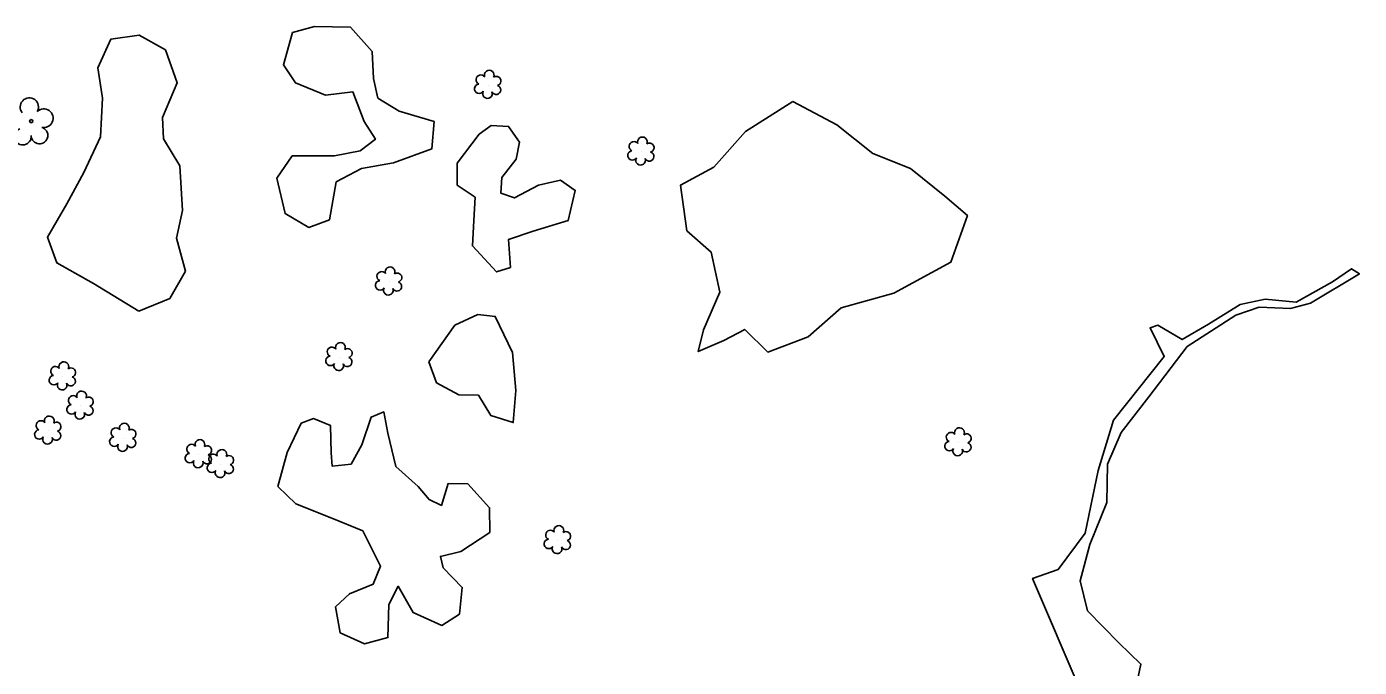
# Model space of a CAD drawing. Extents: x 3040896 to 3051146, y 687568 to 732976.
# Drawn here: x 3045955.5 to 3046226.2, y 714014.5 to 714144.6 of the extents above; entities that cross this region are included whole.
import ezdxf

# ---------------------------------------------------------------- set-up
doc = ezdxf.new("R2010")
doc.units = 0
for name, color, linetype in [('Exist Other Culture Area Outline', 7, 'Continuous'), ('Exist Vegetation Hedge Row', 7, 'Continuous'), ('Exist Vegetation Shrub CELL', 7, 'Continuous'), ('Exist Vegetation Tree CELL', 7, 'Continuous')]:
    doc.layers.add(name, color=color, linetype=linetype)

msp = doc.modelspace()

# ---------------------------------------------------------------- linework, layer by layer
at = {"layer": 'Exist Other Culture Area Outline'}
msp.add_lwpolyline([(3046169.66, 714009.4), (3046159.83, 714032.5), (3046165.03, 714034.3), (3046170.48, 714041.71), (3046173.12, 714054.43), (3046176.24, 714064.62), (3046186.57, 714077.59), (3046183.69, 714083.37), (3046185.28, 714083.96), (3046190.22, 714081.02), (3046195.52, 714084.16), (3046201.95, 714088.16), (3046207.07, 714089.24), (3046213.35, 714088.61), (3046220.71, 714092.75), (3046224.62, 714095.39), (3046226.19, 714094.33), (3046216.28, 714088.38), (3046212.22, 714087.34), (3046205.81, 714087.62), (3046201.12, 714085.98), (3046191.23, 714079.63), (3046183.46, 714069.39), (3046177.81, 714062.12), (3046175.06, 714055.71), (3046174.92, 714047.96), (3046171.48, 714039.41), (3046169.49, 714032.01), (3046170.98, 714025.95), (3046177.34, 714019.44), (3046181.81, 714015.1), (3046180.81, 714010.29)], dxfattribs=at)
at = {"layer": 'Exist Vegetation Hedge Row'}
for points in [[(3045978.29, 714086.77), (3045969.12, 714092.42), (3045961.68, 714096.59), (3045959.75, 714101.79), (3045963.7, 714108.57), (3045967.16, 714114.97), (3045970.51, 714122.19), (3045970.9, 714130.04), (3045969.97, 714136.22), (3045972.64, 714142.04), (3045978.36, 714142.84), (3045983.75, 714139.85), (3045986.06, 714133.13), (3045983.12, 714126.11), (3045983.31, 714121.75), (3045986.63, 714116.32), (3045987.15, 714107.22), (3045985.96, 714101.59), (3045987.77, 714094.9), (3045984.59, 714089.38), (3045978.29, 714086.77)], [(3046009.53, 714143.36), (3046013.98, 714144.56), (3046021.28, 714144.46), (3046025.67, 714139.53), (3046025.94, 714134.02), (3046026.87, 714130.04), (3046031.16, 714127.4), (3046038.28, 714125.29), (3046037.83, 714119.77), (3046030.06, 714116.93), (3046023.53, 714115.76), (3046018.39, 714113.04), (3046017.02, 714105.3), (3046012.81, 714103.78), (3046008, 714106.61), (3046006.32, 714113.76), (3046009.45, 714118.32), (3046018.04, 714118.33), (3046023.28, 714119.35), (3046026.35, 714121.68), (3046024.08, 714125.28), (3046021.74, 714131.34), (3046016.24, 714130.66), (3046010.14, 714133.14), (3046007.68, 714136.83), (3046009.53, 714143.36)], [(3046111.15, 714129.37), (3046120.07, 714124.6), (3046127.35, 714118.79), (3046135.01, 714115.78), (3046141.98, 714110.12), (3046146.58, 714106.23), (3046143.23, 714096.7), (3046131.66, 714090.47), (3046120.92, 714087.43), (3046114.27, 714081.56), (3046106.08, 714078.49), (3046101.37, 714083.07), (3046097.12, 714080.83), (3046091.92, 714078.57), (3046092.97, 714083.02), (3046096.28, 714090.62), (3046094.53, 714098.79), (3046089.62, 714103.1), (3046088.35, 714112.37), (3046095.1, 714116.05), (3046101.52, 714123.25), (3046111.15, 714129.37)], [(3046054.93, 714117.65), (3046052.01, 714113.95), (3046051.83, 714110.73), (3046054.57, 714109.77), (3046059.49, 714112.35), (3046063.96, 714113.41), (3046066.95, 714111.3), (3046065.51, 714105.2), (3046058.42, 714103.04), (3046053.36, 714101.31), (3046053.79, 714095.66), (3046050.94, 714094.76), (3046046.07, 714100.02), (3046046.32, 714105.17), (3046046.59, 714109.92), (3046042.98, 714112.38), (3046042.96, 714116.82), (3046047.45, 714122.74), (3046049.89, 714124.48), (3046053.41, 714124.3), (3046055.63, 714121.07), (3046054.93, 714117.65)], [(3046037.18, 714076.47), (3046042.5, 714083.96), (3046047.17, 714086.12), (3046050.68, 714085.73), (3046054.17, 714078.4), (3046054.89, 714070.69), (3046054.36, 714064.14), (3046049.77, 714065.62), (3046047.28, 714069.73), (3046043.33, 714069.8), (3046038.75, 714072.24), (3046037.18, 714076.47)], [(3046006.52, 714051.16), (3046008.41, 714058.06), (3046011.29, 714064.02), (3046013.76, 714064.98), (3046017.25, 714063.54), (3046017.35, 714058.01), (3046017.57, 714055.34), (3046021.42, 714055.73), (3046023.62, 714059.64), (3046025.49, 714065.25), (3046028.06, 714066.31), (3046028.89, 714061.98), (3046030.53, 714055.25), (3046035.05, 714051.15), (3046037.26, 714048.53), (3046039.76, 714047.34), (3046041.13, 714051.77), (3046045.1, 714051.72), (3046049.55, 714046.87), (3046049.62, 714041.85), (3046043.73, 714037.98), (3046039.56, 714036.99), (3046040.12, 714034.63), (3046044, 714030.67), (3046043.44, 714025.27), (3046039.84, 714022.97), (3046034.01, 714025.56), (3046030.99, 714030.92), (3046029.05, 714027.24), (3046028.89, 714020.51), (3046024.11, 714019.24), (3046019.2, 714021.45), (3046018.26, 714026.75), (3046021.11, 714029.4), (3046025.91, 714031.34), (3046027.4, 714035.01), (3046023.78, 714042.16), (3046017.53, 714044.76), (3046010.21, 714047.64), (3046006.52, 714051.16)]]:
    msp.add_lwpolyline(points, dxfattribs=at)
at = {"layer": 'Exist Vegetation Shrub CELL'}
for p, q in [((3046049.24, 714132.66), (3046049.24, 714132.66)), ((3046080.34, 714119.12), (3046080.34, 714119.12)), ((3046029.12, 714092.73), (3046029.12, 714092.73)), ((3046019.03, 714077.39), (3046019.03, 714077.39)), ((3045962.85, 714073.47), (3045962.85, 714073.47)), ((3045966.45, 714067.53), (3045966.45, 714067.53)), ((3045959.89, 714062.45), (3045959.89, 714062.45)), ((3045975.12, 714060.98), (3045975.12, 714060.98)), ((3046144.75, 714060.08), (3046144.75, 714060.08)), ((3045990.48, 714057.66), (3045990.48, 714057.66)), ((3045994.94, 714055.66), (3045994.94, 714055.66)), ((3046063.38, 714040.21), (3046063.38, 714040.21))]:
    msp.add_line(p, q, dxfattribs=at)
for centre, radius, start, end in [((3046047.76, 714133.79), 0.968, 35.8908, 245.4216), ((3046049.47, 714134.7), 0.99, 334.8391, 200.4717), ((3046050.91, 714133.53), 0.929, 284.4567, 126.0861), ((3046047.44, 714131.95), 0.955, 95.1099, 327.9534), ((3046049.11, 714130.98), 0.984, 151.2797, 21.387), ((3046050.88, 714131.73), 0.937, 204.9913, 73.4601), ((3046078.86, 714120.25), 0.968, 35.8908, 245.4216), ((3046080.57, 714121.16), 0.99, 334.8391, 200.4717), ((3046082.02, 714119.99), 0.929, 284.4567, 126.0861), ((3046078.54, 714118.41), 0.955, 95.1099, 327.9534), ((3046080.21, 714117.44), 0.984, 151.2797, 21.387), ((3046081.98, 714118.19), 0.937, 204.9913, 73.4601), ((3046027.63, 714093.86), 0.968, 35.8908, 245.4216), ((3046029.34, 714094.77), 0.99, 334.8391, 200.4717), ((3046030.79, 714093.6), 0.929, 284.4567, 126.0861), ((3046027.32, 714092.02), 0.955, 95.1099, 327.9534), ((3046028.99, 714091.04), 0.984, 151.2797, 21.387), ((3046030.75, 714091.8), 0.937, 204.9913, 73.4601), ((3046019.25, 714079.43), 0.99, 334.8391, 200.4717), ((3046017.23, 714076.68), 0.955, 95.1099, 327.9534), ((3046017.54, 714078.52), 0.968, 35.8908, 245.4216), ((3046020.66, 714076.46), 0.937, 204.9913, 73.4601), ((3046020.7, 714078.26), 0.929, 284.4567, 126.0861), ((3045961.37, 714074.59), 0.968, 35.8908, 245.4216), ((3045963.08, 714075.51), 0.99, 334.8391, 200.4717), ((3045964.53, 714074.34), 0.929, 284.4567, 126.0861), ((3046018.9, 714075.71), 0.984, 151.2797, 21.387), ((3045961.05, 714072.76), 0.955, 95.1099, 327.9534), ((3045962.73, 714071.78), 0.984, 151.2797, 21.387), ((3045964.49, 714072.54), 0.937, 204.9913, 73.4601), ((3045964.97, 714068.66), 0.968, 35.8908, 245.4216), ((3045966.68, 714069.57), 0.99, 334.8391, 200.4717), ((3045968.12, 714068.4), 0.929, 284.4567, 126.0861), ((3045964.65, 714066.83), 0.955, 95.1099, 327.9534), ((3045966.32, 714065.85), 0.984, 151.2797, 21.387), ((3045968.09, 714066.6), 0.937, 204.9913, 73.4601), ((3045958.41, 714063.57), 0.968, 35.8908, 245.4216), ((3045960.12, 714064.49), 0.99, 334.8391, 200.4717), ((3045961.57, 714063.32), 0.929, 284.4567, 126.0861), ((3045975.35, 714063.02), 0.99, 334.8391, 200.4717), ((3045958.09, 714061.74), 0.955, 95.1099, 327.9534), ((3045959.77, 714060.76), 0.984, 151.2797, 21.387), ((3045961.53, 714061.52), 0.937, 204.9913, 73.4601), ((3045973.32, 714060.28), 0.955, 95.1099, 327.9534), ((3045973.64, 714062.11), 0.968, 35.8908, 245.4216), ((3045976.76, 714060.05), 0.937, 204.9913, 73.4601), ((3045976.79, 714061.85), 0.929, 284.4567, 126.0861), ((3046143.26, 714061.2), 0.968, 35.8908, 245.4216), ((3046144.98, 714062.12), 0.99, 334.8391, 200.4717), ((3046146.42, 714060.95), 0.929, 284.4567, 126.0861), ((3045974.99, 714059.3), 0.984, 151.2797, 21.387), ((3045989, 714058.78), 0.968, 35.8908, 245.4216), ((3045990.71, 714059.7), 0.99, 334.8391, 200.4717), ((3045992.16, 714058.52), 0.929, 284.4567, 126.0861), ((3045995.17, 714057.7), 0.99, 334.8391, 200.4717), ((3046142.95, 714059.37), 0.955, 95.1099, 327.9534), ((3046144.62, 714058.39), 0.984, 151.2797, 21.387), ((3046146.38, 714059.15), 0.937, 204.9913, 73.4601), ((3045988.68, 714056.95), 0.955, 95.1099, 327.9534), ((3045990.36, 714055.97), 0.984, 151.2797, 21.387), ((3045992.12, 714056.73), 0.937, 204.9913, 73.4601), ((3045993.14, 714054.96), 0.955, 95.1099, 327.9534), ((3045993.46, 714056.79), 0.968, 35.8908, 245.4216), ((3045996.58, 714054.73), 0.937, 204.9913, 73.4601), ((3045996.62, 714056.53), 0.929, 284.4567, 126.0861), ((3045994.81, 714053.98), 0.984, 151.2797, 21.387), ((3046061.9, 714041.34), 0.968, 35.8908, 245.4216), ((3046063.61, 714042.25), 0.99, 334.8391, 200.4717), ((3046065.05, 714041.08), 0.929, 284.4567, 126.0861), ((3046061.58, 714039.51), 0.955, 95.1099, 327.9534), ((3046065.02, 714039.29), 0.937, 204.9913, 73.4601), ((3046063.25, 714038.53), 0.984, 151.2797, 21.387)]:
    msp.add_arc(centre, radius, start, end, dxfattribs=at)
at = {"layer": 'Exist Vegetation Tree CELL'}
msp.add_line((3045956.45, 714125.36), (3045956.45, 714125.36), dxfattribs=at)
msp.add_circle((3045956.45, 714125.36), 0.326, dxfattribs=at)
for centre, radius, start, end in [((3045956.07, 714128.24), 1.86, 330.1651, 219.7134), ((3045959, 714125.95), 1.9, 257.1011, 134.1999), ((3045954.75, 714122.24), 1.69, 111.5671, 6.231), ((3045958.13, 714122.47), 1.7, 181.2822, 74.56)]:
    msp.add_arc(centre, radius, start, end, dxfattribs=at)

doc.saveas('drawing.dxf')
